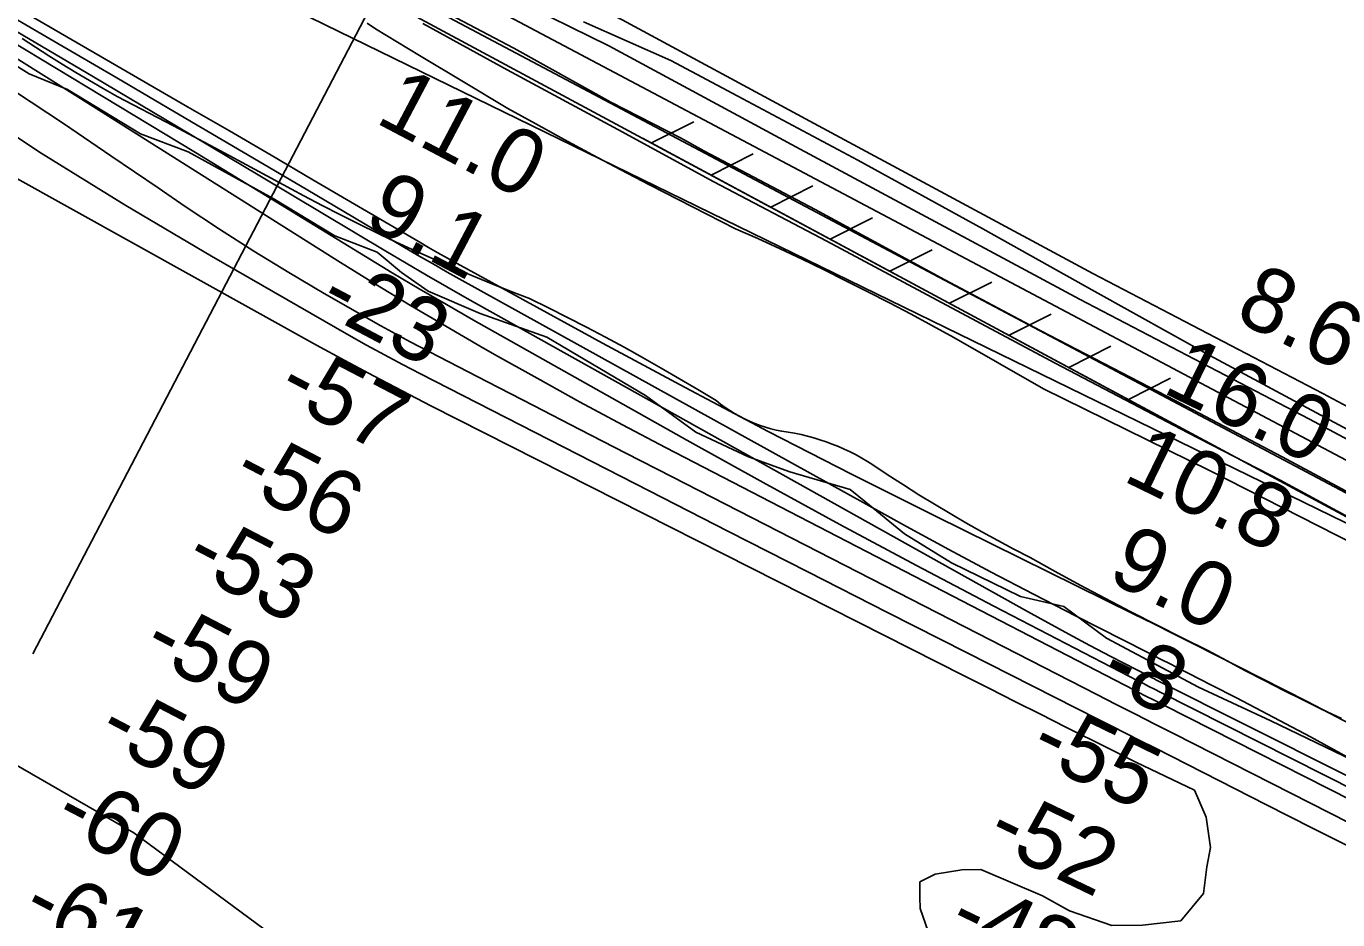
# Model space of a CAD drawing. Extents: x 3715084 to 3753216, y 488173 to 513963.
# Drawn here: x 3720352 to 3721709, y 503282 to 504207 of the extents above; entities that cross this region are included whole.
import ezdxf

# ---------------------------------------------------------------- set-up
doc = ezdxf.new("R2010")
doc.units = 0
for name, color, linetype in [('V-FLOD-BASE', 7, 'Continuous'), ('V-LEVE-TOET', 7, 'Continuous'), ('V-RIVR-EDGE', 7, 'Continuous'), ('V-RIVR-RANG', 7, 'Continuous'), ('V-ROAD-CNTR', 7, 'Continuous'), ('V-RRAP-FSHR', 7, 'Continuous'), ('V-SITE-VEGE', 7, 'Continuous'), ('V-SURV-LINE', 7, 'Continuous'), ('V-TOPO-DPTH', 7, 'Continuous'), ('V-TOPO-MAJR', 7, 'Continuous'), ('V-TOPO-MINR', 7, 'Continuous'), ('V-TOPO-WATR', 7, 'Continuous')]:
    doc.layers.add(name, color=color, linetype=linetype)

msp = doc.modelspace()

# ---------------------------------------------------------------- linework, layer by layer
at = {"layer": 'V-FLOD-BASE'}
msp.add_lwpolyline([(3720764.1, 504232.4), (3720856.3, 504184), (3720956.7, 504128.1), (3721028.8, 504091), (3721053, 504077.5), (3721168, 504016.9), (3721302.3, 503944), (3721400.9, 503891.7), (3721531.8, 503823.7), (3721650.9, 503760.9), (3721797, 503682.8)], dxfattribs=at)
at = {"layer": 'V-LEVE-TOET'}
for points in [[(3720762.3, 504209.3), (3720849.5, 504161.3), (3720964, 504099.7), (3721063.1, 504045.6), (3721180, 503984.1), (3721294.1, 503923.1), (3721416.4, 503858.1), (3721553.8, 503785.7), (3721649.1, 503736.9), (3721761.9, 503675.8)], [(3720928.4, 504211.2), (3721018.6, 504171), (3721088, 504134.3), (3721212.1, 504068), (3721341.4, 503996.8), (3721457.4, 503932.2), (3721576.1, 503865.8), (3721695.7, 503801.6), (3721798.9, 503746.2)]]:
    msp.add_lwpolyline(points, dxfattribs=at)
at = {"layer": 'V-RIVR-EDGE'}
for points in [[(3721469.2, 503573.6), (3721425.4, 503606.1), (3721380.4, 503616.4), (3721309.1, 503651.4), (3721260.5, 503681.5), (3721220.4, 503714.1), (3721204.2, 503727.3), (3721141.8, 503745.5), (3721099.2, 503761.2), (3721044.7, 503786.5), (3720992.5, 503824.5), (3720890.6, 503884.8), (3720821.6, 503909.5), (3720767.7, 503932.5), (3720740.1, 503951.8), (3720714.9, 503972.8), (3720671.2, 503989.8), (3720607.6, 504028.3), (3720519.5, 504076.6), (3720470.3, 504095.3), (3720394.8, 504141.1), (3720355.2, 504157.4), (3720321.6, 504177.9)], [(3721733, 503442.6), (3721639.5, 503487.9), (3721564.5, 503522.9), (3721469.2, 503573.6)]]:
    msp.add_lwpolyline(points, dxfattribs=at)
at = {"layer": 'V-RIVR-RANG'}
msp.add_line((3720728.8, 504266.5), (3720358.7, 503557.2), dxfattribs=at)
at = {"layer": 'V-ROAD-CNTR'}
for points in [[(3720609.4, 504399.8), (3720624.1, 504385.5), (3720640, 504376.5), (3720706.5, 504342.3), (3720788.4, 504304), (3720868.6, 504262.2), (3720968.4, 504213), (3721162.4, 504108.3), (3721455.4, 503950.6), (3721693.3, 503826.5), (3721910.2, 503710.8), (3722158.7, 503578.4), (3722275.3, 503519.1), (3722449.8, 503437.7), (3722572.5, 503385.9), (3722717.5, 503324.9), (3722918.2, 503240.7), (3723155.5, 503141.6), (3723379.3, 503050.7), (3723688.8, 502924.5), (3723919.3, 502828.6)], [(3720601.1, 504366), (3720605.9, 504361.3), (3720625.8, 504350.1), (3720693.3, 504315.4), (3720775.1, 504277.1), (3720855.1, 504235.5), (3720954.6, 504186.4), (3721148.2, 504081.9), (3721441.3, 503924.1), (3721679.3, 503800), (3721896.1, 503684.3), (3722144.8, 503551.8), (3722262.2, 503492.2), (3722437.7, 503410.3), (3722560.8, 503358.3), (3722705.8, 503297.2), (3722906.7, 503213), (3723144.1, 503113.8), (3723368, 503022.9), (3723677.4, 502896.7), (3723907.8, 502800.8)]]:
    msp.add_lwpolyline(points, dxfattribs=at)
at = {"layer": 'V-RRAP-FSHR'}
for p, q in [((3720998.8, 504085.8), (3721042.4, 504107.7)), ((3721060.4, 504052.6), (3721104, 504074.6)), ((3721122.1, 504019.4), (3721165.7, 504041.4)), ((3721183.7, 503986.3), (3721227.3, 504008.2)), ((3721245.4, 503953.1), (3721289, 503975.1)), ((3721307, 503920), (3721350.6, 503941.9)), ((3721368.7, 503886.8), (3721412.3, 503908.8)), ((3721430.3, 503853.6), (3721473.9, 503875.6)), ((3721492, 503820.5), (3721535.6, 503842.4))]:
    msp.add_line(p, q, dxfattribs=at)
for points in [[(3726789.8, 501978.8), (3725909.9, 502250.2), (3725810, 502279.5), (3725043.4, 502441), (3724981.8, 502452.9), (3724595, 502499.9), (3724237.6, 502584.4), (3723904.7, 502725.9), (3723011.3, 503091.7), (3722299.3, 503386.1), (3720426.2, 504393.8), (3720412.7, 504403.1), (3720408.3, 504415.1), (3720408.7, 504428.5), (3720411.2, 504609.1), (3719265.5, 505280.9), (3719251.6, 505287.3), (3719232.5, 505288), (3719209.2, 505282.4)], [(3723870.2, 502642), (3719362.2, 504842.3), (3719213.6, 504918.2)], [(3721527.1, 503801.5), (3720989.5, 504090.8)]]:
    msp.add_lwpolyline(points, dxfattribs=at)
at = {"layer": 'V-SITE-VEGE'}
for points in [[(3720704.5, 504209.7), (3720713.3, 504203.7), (3720758.9, 504176.3), (3720804.4, 504148.9), (3720850.1, 504121.6), (3720879.2, 504105.4), (3720908.4, 504089.4), (3720937.7, 504073.6), (3720967.2, 504057.9), (3720996.7, 504042.4), (3721026.3, 504027.2), (3721056, 504012.1), (3721085.8, 503997.1), (3721108.8, 503986.8), (3721131.7, 503976.2), (3721154.5, 503965.4), (3721177.3, 503954.5), (3721199.9, 503943.3), (3721222.4, 503931.9), (3721244.9, 503920.3), (3721267.2, 503908.6), (3721289.4, 503896.6), (3721311.5, 503884.4), (3721404.3, 503831.5), (3721575.9, 503746.9), (3721764.2, 503651)], [(3720696.3, 504001.8), (3720677.2, 504011.4), (3720658.2, 504021.2), (3720639.3, 504031.2), (3720562.5, 504072.5), (3720504.4, 504103.4), (3720446.1, 504133.9), (3720431.7, 504142), (3720417.5, 504150.3), (3720403.3, 504158.7), (3720389.3, 504167.2), (3720375.3, 504176), (3720361.5, 504184.9), (3720347.7, 504194)], [(3721712.5, 503490.3), (3721692.5, 503499.8), (3721672.5, 503509.5), (3721652.7, 503519.4), (3721632.9, 503529.5), (3721613.2, 503539.7), (3721593.6, 503550.2), (3721574.1, 503560.8), (3721547.5, 503573.9), (3721521.1, 503587.2), (3721494.7, 503600.7), (3721468.4, 503614.4), (3721442.3, 503628.4), (3721416.2, 503642.5), (3721390.3, 503656.8), (3721373.5, 503665.5), (3721356.8, 503674.4), (3721340.3, 503683.5), (3721323.9, 503692.8), (3721307.5, 503702.3), (3721291.3, 503711.9), (3721275.2, 503721.8), (3721259.3, 503731.9), (3721243.4, 503742.2), (3721227.7, 503752.6), (3721222, 503756.2), (3721216.2, 503759.7), (3721210.3, 503763), (3721204.3, 503766.1), (3721198.2, 503769), (3721192, 503771.7), (3721185.7, 503774.3), (3721179.4, 503776.6), (3721173, 503778.8), (3721166.5, 503780.7), (3721160, 503782.5), (3721153.4, 503784), (3721146.8, 503785.4), (3721140.2, 503786.5), (3721133.5, 503787.5), (3721127.8, 503788.7), (3721122.1, 503790.1), (3721116.5, 503791.7), (3721111, 503793.6), (3721105.5, 503795.6), (3721100.2, 503797.9), (3721094.9, 503800.3), (3721089.7, 503803), (3721084.6, 503805.9), (3721079.7, 503808.9), (3721074.8, 503812.2), (3721070.1, 503815.6), (3721065.5, 503819.2), (3721046.7, 503830.6), (3721027.8, 503841.9), (3721008.8, 503852.9), (3720989.6, 503863.8), (3720970.4, 503874.4), (3720951, 503884.9), (3720931.5, 503895.2), (3720912, 503905.3), (3720892.3, 503915.1), (3720872.6, 503924.8), (3720852.6, 503932.5), (3720832.8, 503940.5), (3720813, 503948.6), (3720793.3, 503957), (3720773.7, 503965.5), (3720754.2, 503974.3), (3720734.8, 503983.2), (3720715.5, 503992.4), (3720696.3, 504001.8)]]:
    msp.add_lwpolyline(points, dxfattribs=at)
at = {"layer": 'V-SURV-LINE'}
for points in [[(3720475.2, 504416.4), (3722364, 503414.7)], [(3722349.9, 503388.2), (3720461.2, 504389.9)]]:
    msp.add_lwpolyline(points, dxfattribs=at)
at = {"layer": 'V-TOPO-DPTH'}
for points in [[(3721745, 503472.4), (3721676.8, 503508), (3721581.9, 503556.3), (3721560.7, 503567), (3721539.5, 503577.6), (3721518.3, 503588.2), (3721497.1, 503598.7), (3721292.5, 503699.7), (3721205.7, 503743.2), (3721119.4, 503787.4), (3721033.5, 503832.7), (3720948.1, 503878.7), (3720797.7, 503961), (3720787.8, 503966.5), (3720777.9, 503972), (3720768.1, 503977.7), (3720758.3, 503983.4), (3720691.6, 504022.5), (3720648.5, 504047.8), (3720605.3, 504073), (3720562.1, 504098.2), (3720518.9, 504123.3), (3720034, 504404.7)], [(3720335.2, 504205.3), (3720421.5, 504154.3), (3720507.6, 504103.1), (3720593.7, 504051.7), (3720723.9, 503973.8), (3720744.9, 503961.4), (3720765.9, 503949.1), (3720787, 503937), (3720808.2, 503925), (3721387.6, 503601), (3721409, 503589.2), (3721430.5, 503577.4), (3721452.2, 503565.9), (3721473.9, 503554.5), (3721514.3, 503533.6), (3721515.9, 503532.8), (3721517.4, 503532), (3721519, 503531.2), (3721520.5, 503530.4), (3722000.7, 503289.2)], [(3720335.2, 504205.3), (3720421.5, 504154.3), (3720507.6, 504103.1), (3720593.7, 504051.7), (3720723.9, 503973.8), (3720744.9, 503961.4), (3720765.9, 503949.1), (3720787, 503937), (3720808.2, 503925), (3721387.6, 503601), (3721409, 503589.2), (3721430.5, 503577.4), (3721452.2, 503565.9), (3721473.9, 503554.5), (3721514.3, 503533.6), (3721515.9, 503532.8), (3721517.4, 503532), (3721519, 503531.2), (3721520.5, 503530.4), (3722000.7, 503289.2)], [(3721796, 503368.7), (3721529.5, 503503.7), (3721519.2, 503509), (3721508.8, 503514.2), (3721498.5, 503519.6), (3721488.2, 503524.9), (3721013.4, 503770.8), (3720968.8, 503794.2), (3720924.4, 503818), (3720880.4, 503842.3), (3720836.5, 503867), (3720822.6, 503874.8), (3720785.9, 503896.1), (3720749.4, 503917.7), (3720713.2, 503939.7), (3720677.2, 503962.1), (3720405.4, 504133.5), (3720329.4, 504181.1)], [(3720329.4, 504181.1), (3720405.4, 504133.5), (3720677.2, 503962.1), (3720713.2, 503939.7), (3720749.4, 503917.7), (3720785.9, 503896.1), (3720822.6, 503874.8), (3720836.5, 503867), (3720880.4, 503842.3), (3720924.4, 503818), (3720968.8, 503794.2), (3721013.4, 503770.8), (3721488.2, 503524.9), (3721498.5, 503519.6), (3721508.8, 503514.2), (3721519.2, 503509), (3721529.5, 503503.7), (3721796, 503368.7)], [(3721740.7, 503372.2), (3721660.2, 503413), (3721539.4, 503474.3), (3721519.4, 503484.5), (3721499.4, 503494.7), (3721479.4, 503504.9), (3721459.4, 503515.1), (3721020, 503740.4), (3720972.2, 503764.9), (3720924.5, 503789.4), (3720876.8, 503814), (3720829.2, 503838.7), (3720749.2, 503880.1), (3720741.6, 503884.1), (3720733.9, 503888.2), (3720726.3, 503892.4), (3720718.8, 503896.7), (3720660.2, 503930.2), (3720623.7, 503951.7), (3720587.5, 503973.8), (3720551.9, 503996.7), (3720516.5, 504020.2), (3720488.6, 504039.3), (3720439.5, 504072.6), (3720390.4, 504105.8), (3720341, 504138.7)], [(3721740.7, 503372.2), (3721660.2, 503413), (3721539.4, 503474.3), (3721519.4, 503484.5), (3721499.4, 503494.7), (3721479.4, 503504.9), (3721459.4, 503515.1), (3721020, 503740.4), (3720972.2, 503764.9), (3720924.5, 503789.4), (3720876.8, 503814), (3720829.2, 503838.7), (3720749.2, 503880.1), (3720741.6, 503884.1), (3720733.9, 503888.2), (3720726.3, 503892.4), (3720718.8, 503896.7), (3720660.2, 503930.2), (3720623.7, 503951.7), (3720587.5, 503973.8), (3720551.9, 503996.7), (3720516.5, 504020.2), (3720488.6, 504039.3), (3720439.5, 504072.6), (3720390.4, 504105.8), (3720341, 504138.7)], [(3720281.7, 504132), (3720367.5, 504075.2), (3720455, 504021), (3720543.6, 503968.5), (3720685.8, 503887), (3720704.1, 503876.7), (3720722.6, 503866.5), (3720741.2, 503856.6), (3720759.8, 503846.9), (3720996.3, 503725.9), (3721078.4, 503683.9), (3721160.6, 503642), (3721242.9, 503600.1), (3721325.2, 503558.3), (3721460.3, 503489.8), (3721475, 503482.3), (3721489.8, 503474.8), (3721504.5, 503467.3), (3721519.2, 503459.9), (3721586.1, 503425.9), (3721634.3, 503401.4), (3721682.5, 503377), (3721730.7, 503352.7)], [(3720281.7, 504132), (3720367.5, 504075.2), (3720455, 504021), (3720543.6, 503968.5), (3720685.8, 503887), (3720704.1, 503876.7), (3720722.6, 503866.5), (3720741.2, 503856.6), (3720759.8, 503846.9), (3720996.3, 503725.9), (3721078.4, 503683.9), (3721160.6, 503642), (3721242.9, 503600.1), (3721325.2, 503558.3), (3721460.3, 503489.8), (3721475, 503482.3), (3721489.8, 503474.8), (3721504.5, 503467.3), (3721519.2, 503459.9), (3721586.1, 503425.9), (3721634.3, 503401.4), (3721682.5, 503377), (3721730.7, 503352.7)]]:
    msp.add_lwpolyline(points, dxfattribs=at)
at = {"layer": 'V-TOPO-MAJR'}
for points in [[(3721499.7, 503445.1), (3721490, 503450), (3721485.1, 503452.5), (3721480.2, 503455), (3721475.2, 503457.5), (3721470.3, 503459.9), (3721427.4, 503481.5), (3721401.1, 503494.8), (3721374.7, 503508), (3721348.4, 503521.3), (3721322.1, 503534.6), (3720770.5, 503813.9), (3720740.8, 503829.2), (3720711.1, 503844.7), (3720681.7, 503860.6), (3720652.4, 503876.7), (3720145.6, 504158.5)], [(3721741.5, 502871.2), (3721553, 503051.2), (3721444.6, 503164.9), (3721336.8, 503226.9), (3721292.9, 503254.1), (3721284.8, 503269.9), (3721276.6, 503293.6), (3721276.4, 503305.5), (3721276.2, 503321.3), (3721292, 503329.4), (3721319.7, 503333.8), (3721339.5, 503334), (3721403.2, 503307), (3721431.1, 503291.5), (3721474.9, 503276.2), (3721506.6, 503276.6), (3721546.2, 503281.1), (3721569.6, 503309.1), (3721573.2, 503336.9), (3721576.9, 503356.8), (3721572.6, 503388.4), (3721560.3, 503416), (3721499.7, 503445.1)]]:
    msp.add_lwpolyline(points, dxfattribs=at)
at = {"layer": 'V-TOPO-MINR'}
for points in [[(3721718.6, 503450.4), (3721680.3, 503471.2), (3721654.9, 503484.9), (3721629.4, 503498.4), (3721603.8, 503511.7), (3721578.1, 503524.9), (3721542.5, 503543), (3721534.6, 503547.1), (3721526.7, 503551.1), (3721518.8, 503555.1), (3721510.8, 503559.2), (3721438.1, 503596.1), (3721393.9, 503618.8), (3721350, 503641.8), (3721306.2, 503665.3), (3721262.6, 503689.1), (3720802.8, 503943.6), (3720787.4, 503952.2), (3720772.1, 503960.9), (3720756.8, 503969.8), (3720741.6, 503978.7), (3720641.6, 504037.8), (3720576.4, 504076.3), (3720511.2, 504114.7), (3720445.9, 504153), (3720380.5, 504191.2), (3720020.8, 504401.1)], [(3722000.7, 503289.2), (3721520.5, 503530.4), (3721519, 503531.2), (3721517.4, 503532), (3721515.9, 503532.8), (3721514.3, 503533.6), (3721473.9, 503554.5), (3721452.2, 503565.9), (3721430.5, 503577.4), (3721409, 503589.2), (3721387.6, 503601), (3720808.2, 503925), (3720787, 503937), (3720765.9, 503949.1), (3720744.9, 503961.4), (3720723.9, 503973.8), (3720593.7, 504051.7), (3720507.6, 504103.1), (3720421.5, 504154.3), (3720335.2, 504205.3)], [(3721796, 503368.7), (3721529.5, 503503.7), (3721519.2, 503509), (3721508.8, 503514.2), (3721498.5, 503519.6), (3721488.2, 503524.9), (3721013.4, 503770.8), (3720968.8, 503794.2), (3720924.4, 503818), (3720880.4, 503842.3), (3720836.5, 503867), (3720822.6, 503874.8), (3720785.9, 503896.1), (3720749.4, 503917.7), (3720713.2, 503939.7), (3720677.2, 503962.1), (3720405.4, 504133.5), (3720329.4, 504181.1)], [(3721898.3, 503329), (3721524.9, 503517.5), (3721519.1, 503520.5), (3721513.3, 503523.4), (3721507.5, 503526.4), (3721501.7, 503529.4), (3721352.9, 503606.6), (3721273, 503648.6), (3721193.4, 503691.1), (3721114.2, 503734.5), (3721035.2, 503778.4), (3720814.8, 503902.6), (3720786.6, 503918.7), (3720758.5, 503935), (3720730.6, 503951.5), (3720702.8, 503968.3), (3720527.1, 504075.8), (3720431.4, 504134), (3720335.5, 504191.9)], [(3721740.7, 503372.2), (3721660.2, 503413), (3721539.4, 503474.3), (3721519.4, 503484.5), (3721499.4, 503494.7), (3721479.4, 503504.9), (3721459.4, 503515.1), (3721020, 503740.4), (3720972.2, 503764.9), (3720924.5, 503789.4), (3720876.8, 503814), (3720829.2, 503838.7), (3720749.2, 503880.1), (3720741.6, 503884.1), (3720733.9, 503888.2), (3720726.3, 503892.4), (3720718.8, 503896.7), (3720660.2, 503930.2), (3720623.7, 503951.7), (3720587.5, 503973.8), (3720551.9, 503996.7), (3720516.5, 504020.2), (3720488.6, 504039.3), (3720439.5, 504072.6), (3720390.4, 504105.8), (3720341, 504138.7)], [(3721730.7, 503352.7), (3721682.5, 503377), (3721634.3, 503401.4), (3721586.1, 503425.9), (3721519.2, 503459.9), (3721504.5, 503467.3), (3721489.8, 503474.8), (3721475, 503482.3), (3721460.3, 503489.8), (3721325.2, 503558.3), (3721242.9, 503600.1), (3721160.6, 503642), (3721078.4, 503683.9), (3720996.3, 503725.9), (3720759.8, 503846.9), (3720741.2, 503856.6), (3720722.6, 503866.5), (3720704.1, 503876.7), (3720685.8, 503887), (3720543.6, 503968.5), (3720455, 504021), (3720367.5, 504075.2), (3720281.7, 504132)], [(3720732.9, 503172.8), (3720463.2, 503372), (3719621, 503857.7)]]:
    msp.add_lwpolyline(points, dxfattribs=at)
at = {"layer": 'V-TOPO-WATR'}
msp.add_lwpolyline([(3721745, 503472.4), (3721676.8, 503508), (3721581.9, 503556.3), (3721560.7, 503567), (3721539.5, 503577.6), (3721518.3, 503588.2), (3721497.1, 503598.7), (3721292.5, 503699.7), (3721205.7, 503743.2), (3721119.4, 503787.4), (3721033.5, 503832.7), (3720948.1, 503878.7), (3720797.7, 503961), (3720787.8, 503966.5), (3720777.9, 503972), (3720768.1, 503977.7), (3720758.3, 503983.4), (3720691.6, 504022.5), (3720648.5, 504047.8), (3720605.3, 504073), (3720562.1, 504098.2), (3720518.9, 504123.3), (3720034, 504404.7)], dxfattribs=at)

# ---------------------------------------------------------------- texts
at = {"layer": 'V-RIVR-RANG'}
for s, rotation, p in [('11.0', 332.1783, (3720711.6, 504107.6)), ('9.1', 332.1783, (3720699.2, 504001.1)), ('-23', 332.1783, (3720651.4, 503913.3)), ('8.6', 334.0283, (3721600.1, 503903.3)), ('16.0', 334.0283, (3721525.7, 503828.3)), ('-57', 332.4646, (3720608.6, 503822.3)), ('10.8', 334.0283, (3721484.7, 503737)), ('-56', 332.4646, (3720562.2, 503733.8)), ('-53', 332.4646, (3720512.9, 503646.7)), ('9.0', 334.0283, (3721468.4, 503633.7)), ('-59', 332.4646, (3720469.5, 503556.5)), ('-8', 334.0283, (3721459.4, 503526.8)), ('-59', 332.4646, (3720423.1, 503468)), ('-55', 334.0283, (3721386.9, 503450.9)), ('-60', 332.4646, (3720377.5, 503378.9)), ('-52', 334.3113, (3721342.4, 503360.9)), ('-61', 332.4646, (3720344.2, 503283.5)), ('-48', 334.3113, (3721302.6, 503269.1))]:
    msp.add_text(s, height=67, rotation=rotation, dxfattribs=at).set_placement(p)

doc.saveas('drawing.dxf')
